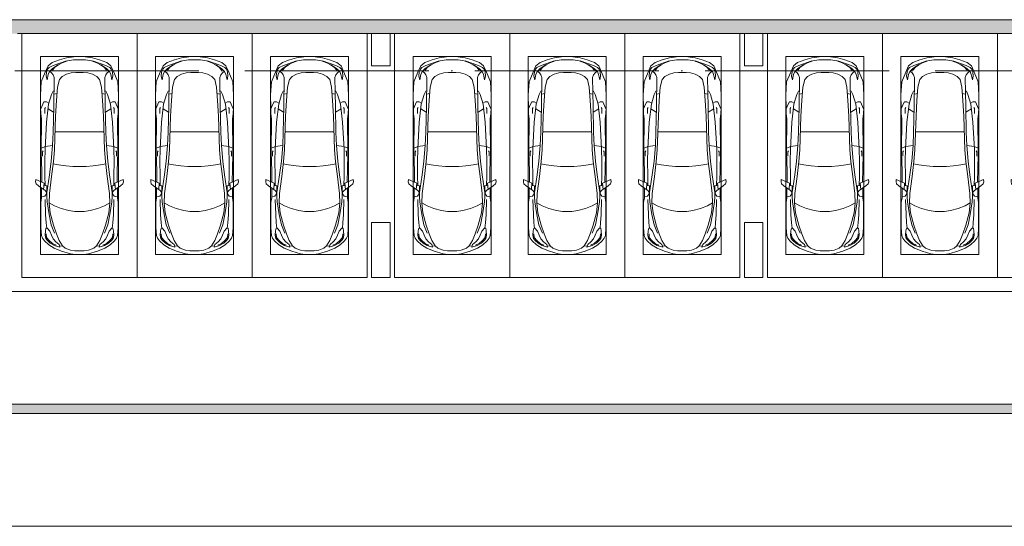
# Model space of a CAD drawing. Header units: millimetres. Extents: x -32229 to 291619, y -13689 to 125138.
# Tile 442 of 565: x 57485 to 78885, y 110360 to 121360. Entities that reach past the tile are written whole.
import ezdxf

# ---------------------------------------------------------------- set-up
doc = ezdxf.new("R2010")
doc.units = ezdxf.units.MM
doc.linetypes.add('ADSK_Линия сетки', pattern=[5000, 4000, -500, 0, -500])
for name, color, linetype, lineweight in [('A-DETL-GENF-OTLN', 7, 'Continuous', 18), ('A-FLOR-____-OTLN', 7, 'Continuous', 18), ('A-WALL-____-MCUT', 7, 'Continuous', 40), ('A-WALL-____-OTLN', 7, 'Continuous', 18), ('A-WALL-____-PATT', 7, 'Continuous', 40), ('C-PRKG-____-OTLN', 7, 'Continuous', 18), ('M-EQPM-____-OTLN', 7, 'Continuous', 18), ('S-COLS-____-MCUT', 7, 'Continuous', 40), ('S-COLS-____-OTLN', 7, 'Continuous', 18), ('S-GRID-____-OTLN', 7, 'Continuous', 9)]:
    doc.layers.add(name, color=color, linetype=linetype, lineweight=lineweight)

# ---------------------------------------------------------------- blocks, each defined once
blk = doc.blocks.new('АР_Машиноместо - 5300x2500_С-2205627--02 ЭМ')
at = {"layer": 'A-DETL-GENF-OTLN', "color": 253, "lineweight": 13, "true_color": 0xaaaaaa}
for p, q in [((702, -640), (584, -715)), ((862, -572), (702, -640)), ((1053, -518), (862, -572)), ((1051, -599), (941, -642)), ((1149, -583), (1051, -599)), ((1165, -503), (1053, -518)), ((1250, -582), (1149, -583)), ((1250, -500), (1165, -503)), ((1250, -500), (1335, -503)), ((1250, -582), (1351, -583)), ((1335, -503), (1447, -518)), ((1351, -583), (1449, -599)), ((1447, -518), (1638, -572)), ((1449, -599), (1559, -642)), ((1638, -572), (1798, -640)), ((1798, -640), (1916, -715)), ((446, -853), (421, -911)), ((489, -796), (446, -853)), ((584, -715), (489, -796)), ((519, -852), (506, -920)), ((550, -812), (519, -852)), ((616, -746), (550, -812)), ((704, -696), (616, -746)), ((639, -920), (677, -844)), ((677, -844), (738, -778)), ((825, -661), (704, -696)), ((738, -778), (805, -716)), ((809, -809), (749, -950)), ((805, -716), (825, -661)), ((882, -692), (809, -809)), ((888, -686), (815, -687)), ((941, -642), (882, -692)), ((1559, -642), (1618, -692)), ((1612, -686), (1685, -687)), ((1618, -692), (1691, -809)), ((1695, -716), (1675, -661)), ((1675, -661), (1796, -696)), ((1691, -809), (1751, -950)), ((1762, -778), (1695, -716)), ((1823, -844), (1762, -778)), ((1796, -696), (1884, -746)), ((1861, -920), (1823, -844)), ((1884, -746), (1950, -812)), ((1916, -715), (2011, -796)), ((1950, -812), (1981, -852)), ((1981, -852), (1994, -920)), ((2011, -796), (2054, -853)), ((2054, -853), (2079, -911)), ((421, -911), (409, -1087)), ((506, -920), (510, -1019)), ((510, -1019), (522, -1074)), ((549, -1076), (603, -1005)), ((603, -1005), (639, -920)), ((749, -950), (687, -1141)), ((1751, -950), (1813, -1141)), ((1897, -1005), (1861, -920)), ((1951, -1076), (1897, -1005)), ((1990, -1019), (1978, -1074)), ((1994, -920), (1990, -1019)), ((2079, -911), (2091, -1087)), ((409, -1087), (411, -1634)), ((522, -1074), (549, -1076)), ((687, -1141), (615, -1410)), ((1813, -1141), (1885, -1410)), ((1978, -1074), (1951, -1076)), ((2091, -1087), (2089, -1634)), ((615, -1410), (589, -1616)), ((853, -1499), (1017, -1460)), ((1017, -1460), (1147, -1439)), ((1147, -1439), (1250, -1434)), ((1353, -1439), (1250, -1434)), ((1483, -1460), (1353, -1439)), ((1647, -1499), (1483, -1460)), ((1885, -1410), (1911, -1616)), ((411, -1634), (427, -1731)), ((547, -1643), (531, -1858)), ((589, -1616), (596, -1825)), ((590, -1624), (704, -1557)), ((704, -1557), (853, -1499)), ((1796, -1557), (1647, -1499)), ((1910, -1624), (1796, -1557)), ((1911, -1616), (1904, -1825)), ((1953, -1643), (1969, -1858)), ((2089, -1634), (2073, -1731)), ((501, -1894), (358, -1990)), ((427, -1731), (427, -1943)), ((495, -1765), (427, -1753)), ((480, -2053), (471, -1914)), ((534, -1817), (495, -1765)), ((531, -1858), (501, -1894)), ((597, -2231), (535, -1798)), ((541, -1994), (540, -1733)), ((596, -1825), (645, -2192)), ((1904, -1825), (1855, -2192)), ((1903, -2231), (1965, -1798)), ((1959, -1994), (1960, -1733)), ((1966, -1817), (2005, -1765)), ((1969, -1858), (1999, -1894)), ((1999, -1894), (2142, -1990)), ((2005, -1765), (2073, -1753)), ((2020, -2053), (2029, -1914)), ((2073, -1731), (2073, -1943)), ((309, -2036), (297, -2080)), ((297, -2080), (301, -2131)), ((301, -2131), (480, -2053)), ((358, -1990), (309, -2036)), ((428, -2308), (432, -2120)), ((432, -2120), (431, -2074)), ((541, -1994), (476, -1998)), ((506, -1996), (500, -2210)), ((1959, -1994), (2024, -1998)), ((1994, -1996), (2000, -2210)), ((2199, -2131), (2020, -2053)), ((2068, -2120), (2069, -2074)), ((2072, -2308), (2068, -2120)), ((2142, -1990), (2191, -2036)), ((2191, -2036), (2203, -2080)), ((2203, -2080), (2199, -2131)), ((418, -2723), (428, -2308)), ((500, -2210), (496, -2532)), ((637, -2526), (597, -2231)), ((645, -2192), (684, -2522)), ((1855, -2192), (1816, -2522)), ((1863, -2526), (1903, -2231)), ((2000, -2210), (2004, -2532)), ((2082, -2723), (2072, -2308)), ((496, -2532), (501, -2790)), ((637, -2526), (666, -2867)), ((684, -2522), (705, -2775)), ((1816, -2522), (1795, -2775)), ((1863, -2526), (1834, -2867)), ((2004, -2532), (1999, -2790)), ((426, -3447), (418, -2723)), ((448, -2639), (448, -2734)), ((448, -2734), (460, -2756)), ((705, -2775), (731, -3508)), ((1795, -2775), (1769, -3508)), ((2052, -2734), (2040, -2756)), ((2052, -2639), (2052, -2734)), ((2074, -3447), (2082, -2723)), ((505, -2847), (421, -2813)), ((501, -2790), (531, -3375)), ((666, -2867), (505, -2847)), ((666, -2865), (679, -3159)), ((1834, -2865), (1821, -3159)), ((1834, -2867), (1995, -2847)), ((1999, -2790), (1969, -3375)), ((1995, -2847), (2079, -2813)), ((679, -3159), (689, -3706)), ((1821, -3159), (1811, -3706)), ((531, -3375), (579, -3763)), ((1969, -3375), (1921, -3763)), ((406, -3688), (409, -3560)), ((409, -3560), (426, -3447)), ((495, -3566), (497, -3672)), ((687, -3589), (566, -3664)), ((731, -3508), (752, -3846)), ((1769, -3508), (1748, -3846)), ((1813, -3589), (1934, -3664)), ((2005, -3566), (2003, -3672)), ((2091, -3560), (2074, -3447)), ((2094, -3688), (2091, -3560)), ((403, -3968), (406, -3688)), ((408, -3667), (453, -3766)), ((453, -3766), (478, -3819)), ((478, -3819), (533, -3818)), ((497, -3672), (510, -3691)), ((533, -3818), (586, -3790)), ((579, -3763), (639, -3975)), ((689, -3706), (700, -4345)), ((752, -3846), (774, -4133)), ((1748, -3846), (1726, -4133)), ((1811, -3706), (1800, -4345)), ((1921, -3763), (1861, -3975)), ((1967, -3818), (1914, -3790)), ((2022, -3819), (1967, -3818)), ((2003, -3672), (1990, -3691)), ((2047, -3766), (2022, -3819)), ((2092, -3667), (2047, -3766)), ((2097, -3968), (2094, -3688)), ((420, -4254), (403, -3968)), ((639, -3975), (675, -4045)), ((675, -4045), (695, -4058)), ((1825, -4045), (1805, -4058)), ((1861, -3975), (1825, -4045)), ((2080, -4254), (2097, -3968)), ((507, -4463), (420, -4254)), ((774, -4133), (812, -4299)), ((1726, -4133), (1688, -4299)), ((1993, -4463), (2080, -4254)), ((566, -4595), (507, -4463)), ((544, -4295), (528, -4375)), ((528, -4375), (536, -4471)), ((536, -4471), (558, -4526)), ((569, -4413), (544, -4295)), ((595, -4479), (569, -4413)), ((662, -4543), (595, -4479)), ((645, -4445), (597, -4481)), ((680, -4406), (645, -4445)), ((700, -4345), (680, -4406)), ((812, -4299), (873, -4370)), ((873, -4370), (970, -4419)), ((970, -4419), (1070, -4447)), ((1070, -4447), (1167, -4453)), ((1167, -4453), (1250, -4454)), ((1333, -4453), (1250, -4454)), ((1430, -4447), (1333, -4453)), ((1530, -4419), (1430, -4447)), ((1627, -4370), (1530, -4419)), ((1688, -4299), (1627, -4370)), ((1800, -4345), (1820, -4406)), ((1820, -4406), (1855, -4445)), ((1838, -4543), (1905, -4479)), ((1855, -4445), (1903, -4481)), ((1905, -4479), (1931, -4413)), ((1931, -4413), (1956, -4295)), ((1934, -4595), (1993, -4463)), ((1964, -4471), (1942, -4526)), ((1956, -4295), (1972, -4375)), ((1972, -4375), (1964, -4471)), ((558, -4526), (591, -4560)), ((659, -4670), (566, -4595)), ((591, -4560), (681, -4606)), ((813, -4729), (659, -4670)), ((717, -4569), (660, -4505)), ((788, -4618), (662, -4543)), ((681, -4606), (967, -4704)), ((791, -4620), (717, -4569)), ((874, -4665), (791, -4620)), ((988, -4707), (874, -4665)), ((1122, -4726), (988, -4707)), ((1378, -4726), (1512, -4707)), ((1512, -4707), (1626, -4665)), ((1819, -4606), (1533, -4704)), ((1626, -4665), (1709, -4620)), ((1687, -4729), (1841, -4670)), ((1709, -4620), (1783, -4569)), ((1712, -4618), (1838, -4543)), ((1783, -4569), (1840, -4505)), ((1909, -4560), (1819, -4606)), ((1841, -4670), (1934, -4595)), ((1942, -4526), (1909, -4560)), ((970, -4772), (813, -4729)), ((1126, -4794), (970, -4772)), ((1250, -4732), (1122, -4726)), ((1250, -4800), (1126, -4794)), ((1250, -4732), (1378, -4726)), ((1250, -4800), (1374, -4794)), ((1374, -4794), (1530, -4772)), ((1530, -4772), (1687, -4729))]:
    blk.add_line(p, q, dxfattribs=at)
at = {"layer": 'A-DETL-GENF-OTLN', "color": 254, "lineweight": 13, "true_color": 0xd4d4d4}
for p, q in [((592, -805), (535, -874)), ((665, -740), (592, -805)), ((743, -708), (665, -740)), ((1757, -708), (1835, -740)), ((1835, -740), (1908, -805)), ((1908, -805), (1965, -874)), ((535, -874), (528, -949)), ((710, -963), (637, -1146)), ((1790, -963), (1863, -1146)), ((1965, -874), (1972, -949)), ((525, -1189), (514, -1369)), ((537, -1076), (525, -1189)), ((637, -1146), (590, -1368)), ((1863, -1146), (1910, -1368)), ((1963, -1076), (1975, -1189)), ((1975, -1189), (1986, -1369)), ((514, -1369), (502, -1696)), ((590, -1368), (547, -1643)), ((1910, -1368), (1953, -1643)), ((1986, -1369), (1998, -1696)), ((678, -2473), (795, -2446)), ((795, -2446), (956, -2427)), ((956, -2427), (1105, -2414)), ((1105, -2414), (1250, -2413)), ((1395, -2414), (1250, -2413)), ((1544, -2427), (1395, -2414)), ((1705, -2446), (1544, -2427)), ((1822, -2473), (1705, -2446)), ((715, -3168), (1250, -3167)), ((1785, -3168), (1250, -3167)), ((695, -3980), (765, -3997)), ((1805, -3980), (1735, -3997))]:
    blk.add_line(p, q, dxfattribs=at)
at = {"layer": 'C-PRKG-____-OTLN', "color": 253, "lineweight": 13, "true_color": 0xaaaaaa}
for p, q in [((2500, 0), (0, 0)), ((0, 0), (0, -5300)), ((2500, 0), (2500, -5300)), ((400, -500), (400, -4800)), ((400, -500), (2100, -500)), ((2100, -500), (2100, -4800)), ((400, -4800), (2100, -4800))]:
    blk.add_line(p, q, dxfattribs=at)
blk = doc.blocks.new('АР_Машиноместо - 5300x2500_С-3113488--02 ЭМ')
at = {"layer": 'A-DETL-GENF-OTLN', "color": 253, "lineweight": 13, "true_color": 0xaaaaaa}
for p, q in [((813, 4729), (659, 4670)), ((970, 4772), (813, 4729)), ((1126, 4794), (970, 4772)), ((1122, 4726), (988, 4707)), ((1250, 4732), (1122, 4726)), ((1250, 4800), (1126, 4794)), ((1250, 4800), (1374, 4794)), ((1250, 4732), (1378, 4726)), ((1374, 4794), (1530, 4772)), ((1378, 4726), (1512, 4707)), ((1530, 4772), (1687, 4729)), ((1687, 4729), (1841, 4670)), ((566, 4595), (507, 4463)), ((536, 4471), (558, 4526)), ((558, 4526), (591, 4560)), ((659, 4670), (566, 4595)), ((591, 4560), (681, 4606)), ((662, 4543), (595, 4479)), ((717, 4569), (660, 4505)), ((788, 4618), (662, 4543)), ((681, 4606), (967, 4704)), ((791, 4620), (717, 4569)), ((874, 4665), (791, 4620)), ((988, 4707), (874, 4665)), ((1512, 4707), (1626, 4665)), ((1819, 4606), (1533, 4704)), ((1626, 4665), (1709, 4620)), ((1709, 4620), (1783, 4569)), ((1712, 4618), (1838, 4543)), ((1783, 4569), (1840, 4505)), ((1909, 4560), (1819, 4606)), ((1838, 4543), (1905, 4479)), ((1841, 4670), (1934, 4595)), ((1942, 4526), (1909, 4560)), ((1934, 4595), (1993, 4463)), ((1964, 4471), (1942, 4526)), ((507, 4463), (420, 4254)), ((528, 4375), (536, 4471)), ((544, 4295), (528, 4375)), ((569, 4413), (544, 4295)), ((595, 4479), (569, 4413)), ((645, 4445), (597, 4481)), ((680, 4406), (645, 4445)), ((700, 4345), (680, 4406)), ((689, 3706), (700, 4345)), ((774, 4133), (812, 4299)), ((812, 4299), (873, 4370)), ((873, 4370), (970, 4419)), ((970, 4419), (1070, 4447)), ((1070, 4447), (1167, 4453)), ((1167, 4453), (1250, 4454)), ((1333, 4453), (1250, 4454)), ((1430, 4447), (1333, 4453)), ((1530, 4419), (1430, 4447)), ((1627, 4370), (1530, 4419)), ((1688, 4299), (1627, 4370)), ((1726, 4133), (1688, 4299)), ((1800, 4345), (1820, 4406)), ((1811, 3706), (1800, 4345)), ((1820, 4406), (1855, 4445)), ((1855, 4445), (1903, 4481)), ((1905, 4479), (1931, 4413)), ((1931, 4413), (1956, 4295)), ((1956, 4295), (1972, 4375)), ((1972, 4375), (1964, 4471)), ((1993, 4463), (2080, 4254)), ((420, 4254), (403, 3968)), ((752, 3846), (774, 4133)), ((1748, 3846), (1726, 4133)), ((2080, 4254), (2097, 3968)), ((403, 3968), (406, 3688)), ((579, 3763), (639, 3975)), ((639, 3975), (675, 4045)), ((675, 4045), (695, 4058)), ((1825, 4045), (1805, 4058)), ((1861, 3975), (1825, 4045)), ((1921, 3763), (1861, 3975)), ((2097, 3968), (2094, 3688)), ((406, 3688), (409, 3560)), ((408, 3667), (453, 3766)), ((453, 3766), (478, 3819)), ((478, 3819), (533, 3818)), ((495, 3566), (497, 3672)), ((497, 3672), (510, 3691)), ((531, 3375), (579, 3763)), ((533, 3818), (586, 3790)), ((687, 3589), (566, 3664)), ((679, 3159), (689, 3706)), ((731, 3508), (752, 3846)), ((1769, 3508), (1748, 3846)), ((1821, 3159), (1811, 3706)), ((1813, 3589), (1934, 3664)), ((1967, 3818), (1914, 3790)), ((1969, 3375), (1921, 3763)), ((2022, 3819), (1967, 3818)), ((2003, 3672), (1990, 3691)), ((2005, 3566), (2003, 3672)), ((2047, 3766), (2022, 3819)), ((2092, 3667), (2047, 3766)), ((2094, 3688), (2091, 3560)), ((409, 3560), (426, 3447)), ((426, 3447), (418, 2723)), ((705, 2775), (731, 3508)), ((1795, 2775), (1769, 3508)), ((2091, 3560), (2074, 3447)), ((2074, 3447), (2082, 2723)), ((501, 2790), (531, 3375)), ((1999, 2790), (1969, 3375)), ((666, 2865), (679, 3159)), ((1834, 2865), (1821, 3159)), ((505, 2847), (421, 2813)), ((496, 2532), (501, 2790)), ((666, 2867), (505, 2847)), ((637, 2526), (666, 2867)), ((1834, 2867), (1995, 2847)), ((1863, 2526), (1834, 2867)), ((1995, 2847), (2079, 2813)), ((2004, 2532), (1999, 2790)), ((418, 2723), (428, 2308)), ((448, 2734), (460, 2756)), ((448, 2639), (448, 2734)), ((684, 2522), (705, 2775)), ((1816, 2522), (1795, 2775)), ((2052, 2734), (2040, 2756)), ((2052, 2639), (2052, 2734)), ((2082, 2723), (2072, 2308)), ((500, 2210), (496, 2532)), ((637, 2526), (597, 2231)), ((645, 2192), (684, 2522)), ((1855, 2192), (1816, 2522)), ((1863, 2526), (1903, 2231)), ((2000, 2210), (2004, 2532)), ((428, 2308), (432, 2120)), ((506, 1996), (500, 2210)), ((597, 2231), (535, 1798)), ((596, 1825), (645, 2192)), ((1904, 1825), (1855, 2192)), ((1903, 2231), (1965, 1798)), ((1994, 1996), (2000, 2210)), ((2072, 2308), (2068, 2120)), ((297, 2080), (301, 2131)), ((309, 2036), (297, 2080)), ((301, 2131), (480, 2053)), ((358, 1990), (309, 2036)), ((501, 1894), (358, 1990)), ((427, 1731), (427, 1943)), ((432, 2120), (431, 2074)), ((480, 2053), (471, 1914)), ((541, 1994), (476, 1998)), ((541, 1994), (540, 1733)), ((1959, 1994), (2024, 1998)), ((1959, 1994), (1960, 1733)), ((1999, 1894), (2142, 1990)), ((2199, 2131), (2020, 2053)), ((2020, 2053), (2029, 1914)), ((2068, 2120), (2069, 2074)), ((2073, 1731), (2073, 1943)), ((2142, 1990), (2191, 2036)), ((2191, 2036), (2203, 2080)), ((2203, 2080), (2199, 2131)), ((411, 1634), (427, 1731)), ((495, 1765), (427, 1753)), ((534, 1817), (495, 1765)), ((531, 1858), (501, 1894)), ((547, 1643), (531, 1858)), ((589, 1616), (596, 1825)), ((1911, 1616), (1904, 1825)), ((1953, 1643), (1969, 1858)), ((1966, 1817), (2005, 1765)), ((1969, 1858), (1999, 1894)), ((2005, 1765), (2073, 1753)), ((2089, 1634), (2073, 1731)), ((409, 1087), (411, 1634)), ((615, 1410), (589, 1616)), ((590, 1624), (704, 1557)), ((704, 1557), (853, 1499)), ((853, 1499), (1017, 1460)), ((1647, 1499), (1483, 1460)), ((1796, 1557), (1647, 1499)), ((1910, 1624), (1796, 1557)), ((1885, 1410), (1911, 1616)), ((2091, 1087), (2089, 1634)), ((687, 1141), (615, 1410)), ((1017, 1460), (1147, 1439)), ((1147, 1439), (1250, 1434)), ((1353, 1439), (1250, 1434)), ((1483, 1460), (1353, 1439)), ((1813, 1141), (1885, 1410)), ((421, 911), (409, 1087)), ((510, 1019), (522, 1074)), ((522, 1074), (549, 1076)), ((549, 1076), (603, 1005)), ((749, 950), (687, 1141)), ((1751, 950), (1813, 1141)), ((1951, 1076), (1897, 1005)), ((1978, 1074), (1951, 1076)), ((1990, 1019), (1978, 1074)), ((2079, 911), (2091, 1087)), ((446, 853), (421, 911)), ((506, 920), (510, 1019)), ((519, 852), (506, 920)), ((603, 1005), (639, 920)), ((639, 920), (677, 844)), ((809, 809), (749, 950)), ((1691, 809), (1751, 950)), ((1861, 920), (1823, 844)), ((1897, 1005), (1861, 920)), ((1981, 852), (1994, 920)), ((1994, 920), (1990, 1019)), ((2054, 853), (2079, 911)), ((489, 796), (446, 853)), ((584, 715), (489, 796)), ((550, 812), (519, 852)), ((616, 746), (550, 812)), ((702, 640), (584, 715)), ((704, 696), (616, 746)), ((677, 844), (738, 778)), ((825, 661), (704, 696)), ((738, 778), (805, 716)), ((805, 716), (825, 661)), ((882, 692), (809, 809)), ((888, 686), (815, 687)), ((941, 642), (882, 692)), ((1051, 599), (941, 642)), ((1449, 599), (1559, 642)), ((1559, 642), (1618, 692)), ((1612, 686), (1685, 687)), ((1618, 692), (1691, 809)), ((1695, 716), (1675, 661)), ((1675, 661), (1796, 696)), ((1762, 778), (1695, 716)), ((1823, 844), (1762, 778)), ((1796, 696), (1884, 746)), ((1798, 640), (1916, 715)), ((1884, 746), (1950, 812)), ((1916, 715), (2011, 796)), ((1950, 812), (1981, 852)), ((2011, 796), (2054, 853)), ((862, 572), (702, 640)), ((1053, 518), (862, 572)), ((1149, 583), (1051, 599)), ((1165, 503), (1053, 518)), ((1250, 582), (1149, 583)), ((1250, 500), (1165, 503)), ((1250, 582), (1351, 583)), ((1250, 500), (1335, 503)), ((1335, 503), (1447, 518)), ((1351, 583), (1449, 599)), ((1447, 518), (1638, 572)), ((1638, 572), (1798, 640))]:
    blk.add_line(p, q, dxfattribs=at)
at = {"layer": 'A-DETL-GENF-OTLN', "color": 254, "lineweight": 13, "true_color": 0xd4d4d4}
for p, q in [((695, 3980), (765, 3997)), ((1805, 3980), (1735, 3997)), ((715, 3168), (1250, 3167)), ((1785, 3168), (1250, 3167)), ((678, 2473), (795, 2446)), ((795, 2446), (956, 2427)), ((956, 2427), (1105, 2414)), ((1105, 2414), (1250, 2413)), ((1395, 2414), (1250, 2413)), ((1544, 2427), (1395, 2414)), ((1705, 2446), (1544, 2427)), ((1822, 2473), (1705, 2446)), ((514, 1369), (502, 1696)), ((590, 1368), (547, 1643)), ((1910, 1368), (1953, 1643)), ((1986, 1369), (1998, 1696)), ((525, 1189), (514, 1369)), ((637, 1146), (590, 1368)), ((1863, 1146), (1910, 1368)), ((1975, 1189), (1986, 1369)), ((537, 1076), (525, 1189)), ((710, 963), (637, 1146)), ((1790, 963), (1863, 1146)), ((1963, 1076), (1975, 1189)), ((535, 874), (528, 949)), ((592, 805), (535, 874)), ((1908, 805), (1965, 874)), ((1965, 874), (1972, 949)), ((665, 740), (592, 805)), ((743, 708), (665, 740)), ((1757, 708), (1835, 740)), ((1835, 740), (1908, 805))]:
    blk.add_line(p, q, dxfattribs=at)
at = {"layer": 'C-PRKG-____-OTLN', "color": 253, "lineweight": 13, "true_color": 0xaaaaaa}
for p, q in [((0, 0), (0, 5300)), ((2500, 0), (2500, 5300)), ((400, 4800), (2100, 4800)), ((400, 500), (400, 4800)), ((2100, 500), (2100, 4800)), ((400, 500), (2100, 500)), ((2500, 0), (0, 0))]:
    blk.add_line(p, q, dxfattribs=at)
blk = doc.blocks.new('АР_Машиноместо - 5300x2500_С-V46--02 ЭМ')
at = {"layer": 'A-DETL-GENF-OTLN', "color": 253, "lineweight": 13, "true_color": 0xaaaaaa}
for p, q in [((813, 4729), (659, 4670)), ((970, 4772), (813, 4729)), ((1126, 4794), (970, 4772)), ((1122, 4726), (988, 4707)), ((1250, 4732), (1122, 4726)), ((1250, 4800), (1126, 4794)), ((1250, 4800), (1374, 4794)), ((1250, 4732), (1378, 4726)), ((1374, 4794), (1530, 4772)), ((1378, 4726), (1512, 4707)), ((1530, 4772), (1687, 4729)), ((1687, 4729), (1841, 4670)), ((566, 4595), (507, 4463)), ((536, 4471), (558, 4526)), ((558, 4526), (591, 4560)), ((659, 4670), (566, 4595)), ((591, 4560), (681, 4606)), ((662, 4543), (595, 4479)), ((717, 4569), (660, 4505)), ((788, 4618), (662, 4543)), ((681, 4606), (967, 4704)), ((791, 4620), (717, 4569)), ((874, 4665), (791, 4620)), ((988, 4707), (874, 4665)), ((1512, 4707), (1626, 4665)), ((1819, 4606), (1533, 4704)), ((1626, 4665), (1709, 4620)), ((1709, 4620), (1783, 4569)), ((1712, 4618), (1838, 4543)), ((1783, 4569), (1840, 4505)), ((1909, 4560), (1819, 4606)), ((1838, 4543), (1905, 4479)), ((1841, 4670), (1934, 4595)), ((1942, 4526), (1909, 4560)), ((1934, 4595), (1993, 4463)), ((1964, 4471), (1942, 4526)), ((507, 4463), (420, 4254)), ((528, 4375), (536, 4471)), ((544, 4295), (528, 4375)), ((569, 4413), (544, 4295)), ((595, 4479), (569, 4413)), ((645, 4445), (597, 4481)), ((680, 4406), (645, 4445)), ((700, 4345), (680, 4406)), ((689, 3706), (700, 4345)), ((774, 4133), (812, 4299)), ((812, 4299), (873, 4370)), ((873, 4370), (970, 4419)), ((970, 4419), (1070, 4447)), ((1070, 4447), (1167, 4453)), ((1167, 4453), (1250, 4454)), ((1333, 4453), (1250, 4454)), ((1430, 4447), (1333, 4453)), ((1530, 4419), (1430, 4447)), ((1627, 4370), (1530, 4419)), ((1688, 4299), (1627, 4370)), ((1726, 4133), (1688, 4299)), ((1800, 4345), (1820, 4406)), ((1811, 3706), (1800, 4345)), ((1820, 4406), (1855, 4445)), ((1855, 4445), (1903, 4481)), ((1905, 4479), (1931, 4413)), ((1931, 4413), (1956, 4295)), ((1956, 4295), (1972, 4375)), ((1972, 4375), (1964, 4471)), ((1993, 4463), (2080, 4254)), ((420, 4254), (403, 3968)), ((752, 3846), (774, 4133)), ((1748, 3846), (1726, 4133)), ((2080, 4254), (2097, 3968)), ((403, 3968), (406, 3688)), ((579, 3763), (639, 3975)), ((639, 3975), (675, 4045)), ((675, 4045), (695, 4058)), ((1825, 4045), (1805, 4058)), ((1861, 3975), (1825, 4045)), ((1921, 3763), (1861, 3975)), ((2097, 3968), (2094, 3688)), ((406, 3688), (409, 3560)), ((408, 3667), (453, 3766)), ((453, 3766), (478, 3819)), ((478, 3819), (533, 3818)), ((495, 3566), (497, 3672)), ((497, 3672), (510, 3691)), ((531, 3375), (579, 3763)), ((533, 3818), (586, 3790)), ((687, 3589), (566, 3664)), ((679, 3159), (689, 3706)), ((731, 3508), (752, 3846)), ((1769, 3508), (1748, 3846)), ((1821, 3159), (1811, 3706)), ((1813, 3589), (1934, 3664)), ((1967, 3818), (1914, 3790)), ((1969, 3375), (1921, 3763)), ((2022, 3819), (1967, 3818)), ((2003, 3672), (1990, 3691)), ((2005, 3566), (2003, 3672)), ((2047, 3766), (2022, 3819)), ((2092, 3667), (2047, 3766)), ((2094, 3688), (2091, 3560)), ((409, 3560), (426, 3447)), ((426, 3447), (418, 2723)), ((705, 2775), (731, 3508)), ((1795, 2775), (1769, 3508)), ((2091, 3560), (2074, 3447)), ((2074, 3447), (2082, 2723)), ((501, 2790), (531, 3375)), ((1999, 2790), (1969, 3375)), ((666, 2865), (679, 3159)), ((1834, 2865), (1821, 3159)), ((505, 2847), (421, 2813)), ((496, 2532), (501, 2790)), ((666, 2867), (505, 2847)), ((637, 2526), (666, 2867)), ((1834, 2867), (1995, 2847)), ((1863, 2526), (1834, 2867)), ((1995, 2847), (2079, 2813)), ((2004, 2532), (1999, 2790)), ((418, 2723), (428, 2308)), ((448, 2734), (460, 2756)), ((448, 2639), (448, 2734)), ((684, 2522), (705, 2775)), ((1816, 2522), (1795, 2775)), ((2052, 2734), (2040, 2756)), ((2052, 2639), (2052, 2734)), ((2082, 2723), (2072, 2308)), ((500, 2210), (496, 2532)), ((637, 2526), (597, 2231)), ((645, 2192), (684, 2522)), ((1855, 2192), (1816, 2522)), ((1863, 2526), (1903, 2231)), ((2000, 2210), (2004, 2532)), ((428, 2308), (432, 2120)), ((506, 1996), (500, 2210)), ((597, 2231), (535, 1798)), ((596, 1825), (645, 2192)), ((1904, 1825), (1855, 2192)), ((1903, 2231), (1965, 1798)), ((1994, 1996), (2000, 2210)), ((2072, 2308), (2068, 2120)), ((297, 2080), (301, 2131)), ((309, 2036), (297, 2080)), ((301, 2131), (480, 2053)), ((358, 1990), (309, 2036)), ((501, 1894), (358, 1990)), ((427, 1731), (427, 1943)), ((432, 2120), (431, 2074)), ((480, 2053), (471, 1914)), ((541, 1994), (476, 1998)), ((541, 1994), (540, 1733)), ((1959, 1994), (2024, 1998)), ((1959, 1994), (1960, 1733)), ((1999, 1894), (2142, 1990)), ((2199, 2131), (2020, 2053)), ((2020, 2053), (2029, 1914)), ((2068, 2120), (2069, 2074)), ((2073, 1731), (2073, 1943)), ((2142, 1990), (2191, 2036)), ((2191, 2036), (2203, 2080)), ((2203, 2080), (2199, 2131)), ((411, 1634), (427, 1731)), ((495, 1765), (427, 1753)), ((534, 1817), (495, 1765)), ((531, 1858), (501, 1894)), ((547, 1643), (531, 1858)), ((589, 1616), (596, 1825)), ((1911, 1616), (1904, 1825)), ((1953, 1643), (1969, 1858)), ((1966, 1817), (2005, 1765)), ((1969, 1858), (1999, 1894)), ((2005, 1765), (2073, 1753)), ((2089, 1634), (2073, 1731)), ((409, 1087), (411, 1634)), ((615, 1410), (589, 1616)), ((590, 1624), (704, 1557)), ((704, 1557), (853, 1499)), ((853, 1499), (1017, 1460)), ((1647, 1499), (1483, 1460)), ((1796, 1557), (1647, 1499)), ((1910, 1624), (1796, 1557)), ((1885, 1410), (1911, 1616)), ((2091, 1087), (2089, 1634)), ((687, 1141), (615, 1410)), ((1017, 1460), (1147, 1439)), ((1147, 1439), (1250, 1434)), ((1353, 1439), (1250, 1434)), ((1483, 1460), (1353, 1439)), ((1813, 1141), (1885, 1410)), ((421, 911), (409, 1087)), ((510, 1019), (522, 1074)), ((522, 1074), (549, 1076)), ((549, 1076), (603, 1005)), ((749, 950), (687, 1141)), ((1751, 950), (1813, 1141)), ((1951, 1076), (1897, 1005)), ((1978, 1074), (1951, 1076)), ((1990, 1019), (1978, 1074)), ((2079, 911), (2091, 1087)), ((446, 853), (421, 911)), ((506, 920), (510, 1019)), ((519, 852), (506, 920)), ((603, 1005), (639, 920)), ((639, 920), (677, 844)), ((809, 809), (749, 950)), ((1691, 809), (1751, 950)), ((1861, 920), (1823, 844)), ((1897, 1005), (1861, 920)), ((1981, 852), (1994, 920)), ((1994, 920), (1990, 1019)), ((2054, 853), (2079, 911)), ((489, 796), (446, 853)), ((584, 715), (489, 796)), ((550, 812), (519, 852)), ((616, 746), (550, 812)), ((702, 640), (584, 715)), ((704, 696), (616, 746)), ((677, 844), (738, 778)), ((825, 661), (704, 696)), ((738, 778), (805, 716)), ((805, 716), (825, 661)), ((882, 692), (809, 809)), ((888, 686), (815, 687)), ((941, 642), (882, 692)), ((1051, 599), (941, 642)), ((1449, 599), (1559, 642)), ((1559, 642), (1618, 692)), ((1612, 686), (1685, 687)), ((1618, 692), (1691, 809)), ((1695, 716), (1675, 661)), ((1675, 661), (1796, 696)), ((1762, 778), (1695, 716)), ((1823, 844), (1762, 778)), ((1796, 696), (1884, 746)), ((1798, 640), (1916, 715)), ((1884, 746), (1950, 812)), ((1916, 715), (2011, 796)), ((1950, 812), (1981, 852)), ((2011, 796), (2054, 853)), ((862, 572), (702, 640)), ((1053, 518), (862, 572)), ((1149, 583), (1051, 599)), ((1165, 503), (1053, 518)), ((1250, 582), (1149, 583)), ((1250, 500), (1165, 503)), ((1250, 582), (1351, 583)), ((1250, 500), (1335, 503)), ((1335, 503), (1447, 518)), ((1351, 583), (1449, 599)), ((1447, 518), (1638, 572)), ((1638, 572), (1798, 640))]:
    blk.add_line(p, q, dxfattribs=at)
at = {"layer": 'A-DETL-GENF-OTLN', "color": 254, "lineweight": 13, "true_color": 0xd4d4d4}
for p, q in [((695, 3980), (765, 3997)), ((1805, 3980), (1735, 3997)), ((715, 3168), (1250, 3167)), ((1785, 3168), (1250, 3167)), ((678, 2473), (795, 2446)), ((795, 2446), (956, 2427)), ((956, 2427), (1105, 2414)), ((1105, 2414), (1250, 2413)), ((1395, 2414), (1250, 2413)), ((1544, 2427), (1395, 2414)), ((1705, 2446), (1544, 2427)), ((1822, 2473), (1705, 2446)), ((514, 1369), (502, 1696)), ((590, 1368), (547, 1643)), ((1910, 1368), (1953, 1643)), ((1986, 1369), (1998, 1696)), ((525, 1189), (514, 1369)), ((637, 1146), (590, 1368)), ((1863, 1146), (1910, 1368)), ((1975, 1189), (1986, 1369)), ((537, 1076), (525, 1189)), ((710, 963), (637, 1146)), ((1790, 963), (1863, 1146)), ((1963, 1076), (1975, 1189)), ((535, 874), (528, 949)), ((592, 805), (535, 874)), ((1908, 805), (1965, 874)), ((1965, 874), (1972, 949)), ((665, 740), (592, 805)), ((743, 708), (665, 740)), ((1757, 708), (1835, 740)), ((1835, 740), (1908, 805))]:
    blk.add_line(p, q, dxfattribs=at)
at = {"layer": 'C-PRKG-____-OTLN', "color": 253, "lineweight": 13, "true_color": 0xaaaaaa}
for p, q in [((0, 0), (0, 5300)), ((2500, 5280), (2500, 5300)), ((2500, 0), (2500, 5050)), ((400, 4800), (2100, 4800)), ((400, 500), (400, 4800)), ((2100, 500), (2100, 4800)), ((400, 500), (2100, 500)), ((2500, 0), (0, 0))]:
    blk.add_line(p, q, dxfattribs=at)
blk = doc.blocks.new('АР_Лоток - 200х100h_ЛВ1-7189169--02 ЭМ')
at = {"layer": 'M-EQPM-____-OTLN', "lineweight": 13, "true_color": 0xf3f3f3}
blk.add_hatch(color=7, dxfattribs=at).paths.add_polyline_path([(48960, -100), (73651, -100), (73561, 100), (0, 100), (0, -100), (38312, -100)])
blk = doc.blocks.new('Наметкина 10_РД_АР_П_отсоединено_rvt-1--02 ЭМ')
at = {"layer": 'A-WALL-____-PATT', "lineweight": 5, "true_color": 0xaaaaaa}
h = blk.add_hatch(dxfattribs=at)
h.set_pattern_fill('FP_3', color=253, style=0, pattern_type=2)
h.set_pattern_definition([(45, (0, 0), (-228.0985, 228.0985), []), (45, (228.1, 0), (-228.0985, 228.0985), [403.225, -80.645, 6.706, -73.939])])
h.paths.add_polyline_path([(117695, 121060), (117560, 121360), (49385, 121360), (49385, 121060), (117366, 121060)])
at = {"layer": 'A-FLOR-____-OTLN', "color": 253, "lineweight": 13, "true_color": 0xaaaaaa}
for p, q in [((45585, 115460), (119862, 115460)), ((45585, 115460), (119798, 115460)), ((46285, 113010), (119846, 113010)), ((119937, 112810), (46485, 112810)), ((120274, 110360), (48935, 110360)), ((48935, 110360), (120274, 110360))]:
    blk.add_line(p, q, dxfattribs=at)
at = {"layer": 'A-WALL-____-MCUT', "color": 253, "lineweight": 13, "true_color": 0xaaaaaa}
for p, q in [((117560, 121360), (49385, 121360)), ((57435, 121060), (65135, 121060)), ((65535, 121060), (73235, 121060)), ((73635, 121060), (81335, 121060))]:
    blk.add_line(p, q, dxfattribs=at)
at = {"layer": 'A-WALL-____-OTLN', "color": 253, "lineweight": 13, "true_color": 0xaaaaaa}
for p, q in [((65135, 121060), (65535, 121060)), ((73235, 121060), (73635, 121060))]:
    blk.add_line(p, q, dxfattribs=at)
at = {"layer": 'S-COLS-____-MCUT', "color": 253, "lineweight": 15, "true_color": 0xaaaaaa}
for p, q in [((65135, 121060), (65135, 120360)), ((65535, 120360), (65535, 121060)), ((73235, 121060), (73235, 120360)), ((73635, 120360), (73635, 121060)), ((65135, 120360), (65535, 120360)), ((73235, 120360), (73635, 120360)), ((65535, 116960), (65135, 116960)), ((65135, 116960), (65135, 115760)), ((65535, 115760), (65535, 116960)), ((73635, 116960), (73235, 116960)), ((73235, 116960), (73235, 115760)), ((73635, 115760), (73635, 116960)), ((65135, 115760), (65535, 115760)), ((73235, 115760), (73635, 115760))]:
    blk.add_line(p, q, dxfattribs=at)
at = {"layer": 'S-COLS-____-OTLN', "color": 253, "lineweight": 15, "true_color": 0xaaaaaa}
for p, q in [((65535, 121060), (65135, 121060)), ((73635, 121060), (73235, 121060))]:
    blk.add_line(p, q, dxfattribs=at)
at = {"layer": 'C-PRKG-____-OTLN', "color": 253, "lineweight": 13, "true_color": 0xaaaaaa}
for name, p in [('АР_Машиноместо - 5300x2500_С-3113488--02 ЭМ', (57535, 115760)), ('АР_Машиноместо - 5300x2500_С-3113488--02 ЭМ', (62535, 115760)), ('АР_Машиноместо - 5300x2500_С-3113488--02 ЭМ', (68135, 115760)), ('АР_Машиноместо - 5300x2500_С-3113488--02 ЭМ', (73735, 115760)), ('АР_Машиноместо - 5300x2500_С-V46--02 ЭМ', (78735, 115760))]:
    blk.add_blockref(name, p, dxfattribs=at)
at = {"layer": 'C-PRKG-____-OTLN', "color": 253, "lineweight": 13, "true_color": 0xaaaaaa, "rotation": 180}
for p in [(62535, 115760), (68135, 115760), (73135, 115760), (78735, 115760)]:
    blk.add_blockref('АР_Машиноместо - 5300x2500_С-2205627--02 ЭМ', p, dxfattribs=at)
at = {"layer": 'M-EQPM-____-OTLN', "color": 253, "lineweight": 13, "true_color": 0xaaaaaa}
blk.add_blockref('АР_Лоток - 200х100h_ЛВ1-7189169--02 ЭМ', (46285, 112910), dxfattribs=at)

msp = doc.modelspace()

# ---------------------------------------------------------------- linework, layer by layer
at = {"layer": 'S-GRID-____-OTLN', "color": 253, "linetype": 'ADSK_Линия сетки', "true_color": 0xaaaaaa}
msp.add_line((131381.2, 120250), (-30593.4, 120250), dxfattribs=at)

# ---------------------------------------------------------------- block references
at = {"lineweight": 5}
msp.add_blockref('Наметкина 10_РД_АР_П_отсоединено_rvt-1--02 ЭМ', (0, 0), dxfattribs=at)

doc.saveas('drawing.dxf')
